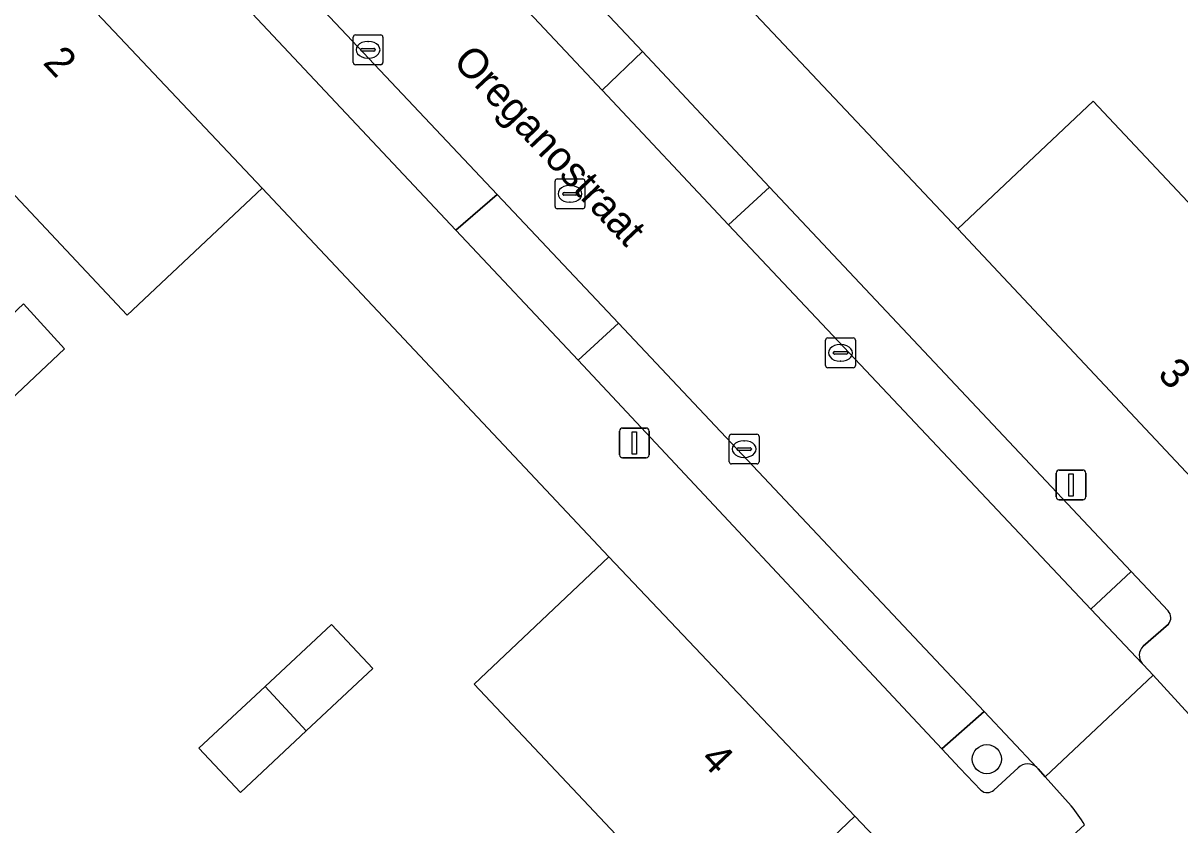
# Model space of a CAD drawing. Extents: x 162542 to 163147, y 380779 to 381521.
# Drawn here: x 162793.92 to 162832.73, y 381401.19 to 381428.08 of the extents above; entities that cross this region are included whole.
import ezdxf

# ---------------------------------------------------------------- set-up
doc = ezdxf.new("R2010")
doc.units = 0
for name, color, linetype in [('IMGEO_Boom', 7, 'Continuous'), ('IMGEO_Erf', 7, 'Continuous'), ('IMGEO_Groenvoorziening', 7, 'Continuous'), ('IMGEO_Kolk', 7, 'Continuous'), ('IMGEO_Lichtmast', 7, 'Continuous'), ('IMGEO_Openbare_ruimte_label', 7, 'Continuous'), ('IMGEO_Pand', 7, 'Continuous'), ('IMGEO_Pand_nummerreeks', 7, 'Continuous'), ('IMGEO_Parkeervlak_open', 7, 'Continuous'), ('IMGEO_Rijbaan_lokaal_open', 7, 'Continuous'), ('IMGEO_Rioolput', 7, 'Continuous'), ('IMGEO_Voetpad_open', 7, 'Continuous')]:
    doc.layers.add(name, color=color, linetype=linetype)

msp = doc.modelspace()

# ---------------------------------------------------------------- linework, layer by layer
at = {"layer": 'IMGEO_Boom'}
msp.add_circle((162826.253, 381403.396), 0.489, dxfattribs=at)
at = {"layer": 'IMGEO_Erf'}
for points in [[(162813.195, 381443.083), (162817.732, 381438.26), (162818.144, 381437.822), (162813.605, 381433.552), (162825.281, 381421.185), (162829.818, 381425.46), (162834.766, 381420.208), (162838.571, 381423.793), (162836.517, 381425.974), (162840.201, 381429.444), (162844.395, 381433.395), (162848.589, 381437.345), (162855.576, 381429.908), (162856.123, 381430.422), (162856.034, 381430.516), (162858.949, 381433.255), (162859.038, 381433.161), (162859.586, 381433.676), (162861.159, 381432.002), (162869.05, 381439.12)], [(162792.516, 381384.354), (162796.491, 381388.161), (162800.466, 381391.967), (162804.441, 381395.773), (162806.499, 381393.591), (162810.248, 381397.127), (162813.998, 381400.664), (162809.047, 381405.914), (162813.568, 381410.178), (162801.944, 381422.548), (162797.416, 381418.282), (162792.452, 381423.552)]]:
    msp.add_lwpolyline(points, dxfattribs=at)
for points in [[(162791.711, 381416.58), (162793.935, 381418.666), (162795.31, 381417.158), (162793.105, 381415.092)], [(162804.261, 381407.907), (162805.65, 381406.438), (162803.42, 381404.348), (162801.212, 381402.28), (162799.81, 381403.762), (162802.036, 381405.835)], [(162821.826, 381401.486), (162817.678, 381397.526), (162821.359, 381393.597), (162825.556, 381397.56)]]:
    msp.add_lwpolyline(points, close=True, dxfattribs=at)
at = {"layer": 'IMGEO_Groenvoorziening'}
for points in [[(162831.654, 381409.091), (162831.098, 381409.687), (162829.744, 381408.425), (162831.463, 381406.603)], [(162832.335, 381408.368), (162831.654, 381409.091)], [(162831.492, 381407.183), (162832.344, 381407.922)], [(162826.162, 381404.995), (162824.736, 381403.745), (162825.349, 381403.09), (162826.051, 381402.354)], [(162827.933, 381403.112), (162826.162, 381404.995)], [(162826.491, 381402.361), (162827.302, 381403.104)]]:
    msp.add_lwpolyline(points, dxfattribs=at)
for centre, radius, start, end in [((162832.083, 381408.14), 0.34, 320.1137, 42.1984), ((162831.799, 381406.877), 0.433, 135.0531, 219.2221), ((162827.622, 381402.78), 0.455, 46.8342, 134.6185), ((162826.267, 381402.6), 0.328, 228.7546, 313.0683)]:
    msp.add_arc(centre, radius, start, end, dxfattribs=at)
at = {"layer": 'IMGEO_Kolk'}
for p, q in [((162804.992, 381426.761), (162804.992, 381427.613)), ((162805.067, 381427.687), (162805.919, 381427.687)), ((162805.993, 381427.613), (162805.993, 381426.761)), ((162805.251, 381427.181), (162805.251, 381427.193)), ((162805.689, 381427.144), (162805.291, 381427.144)), ((162805.294, 381427.23), (162805.692, 381427.23)), ((162805.48, 381427.467), (162805.505, 381427.467)), ((162805.735, 381427.193), (162805.735, 381427.181)), ((162805.503, 381426.907), (162805.478, 381426.907)), ((162805.919, 381426.687), (162805.067, 381426.687)), ((162820.842, 381416.595), (162820.842, 381417.447)), ((162820.917, 381417.521), (162821.769, 381417.521)), ((162821.843, 381417.447), (162821.843, 381416.595)), ((162821.101, 381417.015), (162821.101, 381417.027)), ((162821.144, 381417.064), (162821.542, 381417.064)), ((162821.33, 381417.301), (162821.355, 381417.301)), ((162821.585, 381417.027), (162821.585, 381417.015)), ((162821.539, 381416.978), (162821.141, 381416.978)), ((162821.353, 381416.741), (162821.328, 381416.741)), ((162821.769, 381416.521), (162820.917, 381416.521)), ((162817.685, 381414.295), (162818.537, 381414.295)), ((162817.61, 381413.369), (162817.61, 381414.221)), ((162818.098, 381414.075), (162818.123, 381414.075)), ((162818.611, 381414.221), (162818.611, 381413.369)), ((162817.869, 381413.789), (162817.869, 381413.801)), ((162818.307, 381413.752), (162817.909, 381413.752)), ((162817.912, 381413.838), (162818.31, 381413.838)), ((162818.121, 381413.515), (162818.096, 381413.515)), ((162818.353, 381413.801), (162818.353, 381413.789)), ((162818.537, 381413.295), (162817.685, 381413.295))]:
    msp.add_line(p, q, dxfattribs=at)
for points in [[(162804.992, 381426.761), (162804.992, 381427.613)], [(162805.067, 381427.687), (162805.919, 381427.687)], [(162805.993, 381427.613), (162805.993, 381426.761)], [(162805.919, 381426.687), (162805.067, 381426.687)], [(162820.842, 381416.595), (162820.842, 381417.447)], [(162820.917, 381417.521), (162821.769, 381417.521)], [(162821.843, 381417.447), (162821.843, 381416.595)], [(162821.769, 381416.521), (162820.917, 381416.521)], [(162817.685, 381414.295), (162818.537, 381414.295)], [(162817.61, 381413.369), (162817.61, 381414.221)], [(162818.611, 381414.221), (162818.611, 381413.369)], [(162818.537, 381413.295), (162817.685, 381413.295)]]:
    msp.add_lwpolyline(points, dxfattribs=at)
for centre, radius, start, end in [((162805.069, 381427.611), 0.0765, 91.552, 178.448), ((162805.069, 381427.611), 0.0765, 91.552, 178.448), ((162805.917, 381427.611), 0.0765, 1.552, 88.448), ((162805.917, 381427.611), 0.0765, 1.552, 88.448), ((162805.291, 381427.19), 0.0403, 85.8775, 175.7526), ((162805.288, 381427.18), 0.0366, 178.938, 274.7102), ((162805.692, 381427.187), 0.043, 264.8664, 352.4533), ((162805.696, 381427.192), 0.0386, 1.7309, 96.639), ((162805.069, 381426.763), 0.0765, 181.552, 268.448), ((162805.069, 381426.763), 0.0765, 181.552, 268.448), ((162805.917, 381426.763), 0.0765, 271.552, 358.448), ((162805.917, 381426.763), 0.0765, 271.552, 358.448), ((162820.919, 381417.445), 0.0765, 91.552, 178.448), ((162820.919, 381417.445), 0.0765, 91.552, 178.448), ((162821.767, 381417.445), 0.0765, 1.552, 88.448), ((162821.767, 381417.445), 0.0765, 1.552, 88.448), ((162821.141, 381417.024), 0.0403, 85.8775, 175.7526), ((162821.138, 381417.014), 0.0366, 178.938, 274.7102), ((162821.542, 381417.021), 0.043, 264.8664, 352.4533), ((162821.546, 381417.026), 0.0386, 1.7309, 96.639), ((162820.919, 381416.597), 0.0765, 181.552, 268.448), ((162820.919, 381416.597), 0.0765, 181.552, 268.448), ((162821.767, 381416.597), 0.0765, 271.552, 358.448), ((162821.767, 381416.597), 0.0765, 271.552, 358.448), ((162817.687, 381414.219), 0.0765, 91.552, 178.448), ((162817.687, 381414.219), 0.0765, 91.552, 178.448), ((162818.535, 381414.219), 0.0765, 1.552, 88.448), ((162818.535, 381414.219), 0.0765, 1.552, 88.448), ((162817.909, 381413.798), 0.0403, 85.8775, 175.7526), ((162817.906, 381413.788), 0.0366, 178.938, 274.7102), ((162818.31, 381413.795), 0.043, 264.8664, 352.4533), ((162818.314, 381413.8), 0.0386, 1.7309, 96.639), ((162817.687, 381413.371), 0.0765, 181.552, 268.448), ((162817.687, 381413.371), 0.0765, 181.552, 268.448), ((162818.535, 381413.371), 0.0765, 271.552, 358.448), ((162818.535, 381413.371), 0.0765, 271.552, 358.448)]:
    msp.add_arc(centre, radius, start, end, dxfattribs=at)
for centre, major_axis, ratio, start_param, end_param in [((162805.479, 381427.187), (-0.387, 0.002), 0.722429, 4.712389, 7.853982), ((162805.504, 381427.187), (-0.39, 0.002), 0.717154, 1.570796, 4.712389), ((162821.329, 381417.021), (-0.387, 0.002), 0.722429, 4.712389, 7.853982), ((162821.354, 381417.021), (-0.39, 0.002), 0.717154, 1.570796, 4.712389), ((162818.097, 381413.795), (-0.387, 0.002), 0.722429, 4.712389, 7.853982), ((162818.122, 381413.795), (-0.39, 0.002), 0.717154, 1.570796, 4.712389)]:
    msp.add_ellipse(centre, major_axis=major_axis, ratio=ratio, start_param=start_param, end_param=end_param, dxfattribs=at)
at = {"layer": 'IMGEO_Lichtmast'}
for p, q in [((162813.933, 381413.6), (162813.933, 381414.4)), ((162813.933, 381414.4), (162813.933, 381413.6)), ((162814.033, 381414.5), (162814.823, 381414.5)), ((162814.823, 381414.5), (162814.033, 381414.5)), ((162814.923, 381414.4), (162814.923, 381413.6)), ((162814.923, 381413.6), (162814.923, 381414.4)), ((162814.823, 381413.5), (162814.033, 381413.5)), ((162814.033, 381413.5), (162814.823, 381413.5)), ((162828.579, 381412.192), (162828.579, 381412.992)), ((162828.579, 381412.992), (162828.579, 381412.192)), ((162828.679, 381413.092), (162829.469, 381413.092)), ((162829.469, 381413.092), (162828.679, 381413.092)), ((162829.569, 381412.992), (162829.569, 381412.192)), ((162829.569, 381412.192), (162829.569, 381412.992)), ((162829.469, 381412.092), (162828.679, 381412.092)), ((162828.679, 381412.092), (162829.469, 381412.092))]:
    msp.add_line(p, q, dxfattribs=at)
for points in [[(162814.353, 381414.375), (162814.503, 381414.375), (162814.503, 381413.625), (162814.353, 381413.625), (162814.353, 381414.375)], [(162828.999, 381412.967), (162829.149, 381412.967), (162829.149, 381412.217), (162828.999, 381412.217), (162828.999, 381412.967)]]:
    msp.add_lwpolyline(points, dxfattribs=at)
for centre, start, end in [((162814.033, 381414.4), 90, 180), ((162814.033, 381414.4), 90, 180), ((162814.823, 381414.4), 0, 90), ((162814.823, 381414.4), 360, 90), ((162814.033, 381413.6), 180, 270), ((162814.033, 381413.6), 180, 270), ((162814.823, 381413.6), 270, 0), ((162814.823, 381413.6), 270, 0), ((162828.679, 381412.992), 90, 180), ((162828.679, 381412.992), 90, 180), ((162829.469, 381412.992), 0, 90), ((162829.469, 381412.992), 360, 90), ((162828.679, 381412.192), 180, 270), ((162828.679, 381412.192), 180, 270), ((162829.469, 381412.192), 270, 0), ((162829.469, 381412.192), 270, 0)]:
    msp.add_arc(centre, 0.1, start, end, dxfattribs=at)
at = {"layer": 'IMGEO_Pand'}
for points in [[(162789.572, 381427.358), (162789.199, 381427.006), (162792.452, 381423.552), (162797.416, 381418.282), (162801.944, 381422.548), (162793.712, 381431.263)], [(162834.388, 381419.852), (162834.766, 381420.208), (162829.818, 381425.46), (162825.281, 381421.185), (162833.443, 381412.487), (162837.657, 381416.374)], [(162795.31, 381417.158), (162793.935, 381418.666), (162791.711, 381416.58), (162793.105, 381415.092)], [(162809.047, 381405.914), (162813.998, 381400.664), (162817.299, 381397.164), (162817.678, 381397.526), (162821.826, 381401.486), (162813.568, 381410.178)], [(162804.261, 381407.907), (162802.036, 381405.835), (162803.42, 381404.348), (162805.65, 381406.438)], [(162803.42, 381404.348), (162802.036, 381405.835), (162799.81, 381403.762), (162801.212, 381402.28)]]:
    msp.add_lwpolyline(points, close=True, dxfattribs=at)
at = {"layer": 'IMGEO_Parkeervlak_open'}
msp.add_lwpolyline([(162799.172, 381440.91), (162799.243, 381440.834), (162813.349, 381425.83), (162814.696, 381427.134), (162800.996, 381441.664)], dxfattribs=at)
for points in [[(162800.659, 381432.056), (162799.319, 381430.84), (162808.442, 381421.136), (162809.825, 381422.33)], [(162818.961, 381422.575), (162817.587, 381421.312), (162829.744, 381408.425), (162831.098, 381409.687)], [(162813.889, 381418.018), (162812.544, 381416.773), (162824.736, 381403.745), (162826.162, 381404.995)]]:
    msp.add_lwpolyline(points, close=True, dxfattribs=at)
at = {"layer": 'IMGEO_Rijbaan_lokaal_open'}
for points in [[(162817.587, 381421.312), (162813.349, 381425.83), (162799.243, 381440.834), (162795.559, 381437.467), (162795.587, 381437.437), (162795.613, 381437.41), (162799.29, 381433.508), (162800.659, 381432.056), (162809.825, 381422.33), (162813.889, 381418.018), (162826.162, 381404.995), (162827.933, 381403.112), (162827.973, 381403.07), (162828.211, 381402.803), (162831.827, 381406.209), (162831.506, 381406.557), (162831.463, 381406.603), (162829.744, 381408.425)], [(162814.696, 381427.134), (162813.349, 381425.83), (162817.587, 381421.312), (162818.961, 381422.575)], [(162809.825, 381422.33), (162808.442, 381421.136), (162812.544, 381416.773), (162813.889, 381418.018)]]:
    msp.add_lwpolyline(points, close=True, dxfattribs=at)
msp.add_lwpolyline([(162833.031, 381404.902), (162831.827, 381406.209), (162828.211, 381402.803), (162829.082, 381401.826)], dxfattribs=at)
msp.add_arc((162824.911, 381398.382), 5.409, 31.3019, 39.5509, dxfattribs=at)
at = {"layer": 'IMGEO_Rioolput'}
for p, q in [((162811.841, 381422.854), (162812.693, 381422.854)), ((162811.766, 381421.928), (162811.766, 381422.78)), ((162812.254, 381422.634), (162812.279, 381422.634)), ((162812.767, 381422.78), (162812.767, 381421.928)), ((162812.025, 381422.348), (162812.025, 381422.36)), ((162812.463, 381422.311), (162812.065, 381422.311)), ((162812.068, 381422.397), (162812.466, 381422.397)), ((162812.277, 381422.074), (162812.252, 381422.074)), ((162812.509, 381422.36), (162812.509, 381422.348)), ((162812.693, 381421.854), (162811.841, 381421.854))]:
    msp.add_line(p, q, dxfattribs=at)
for points in [[(162811.841, 381422.854), (162812.693, 381422.854)], [(162811.766, 381421.928), (162811.766, 381422.78)], [(162812.767, 381422.78), (162812.767, 381421.928)], [(162812.693, 381421.854), (162811.841, 381421.854)]]:
    msp.add_lwpolyline(points, dxfattribs=at)
for centre, radius, start, end in [((162811.843, 381422.778), 0.0765, 91.552, 178.448), ((162811.843, 381422.778), 0.0765, 91.552, 178.448), ((162812.691, 381422.778), 0.0765, 1.552, 88.448), ((162812.691, 381422.778), 0.0765, 1.552, 88.448), ((162812.065, 381422.357), 0.0403, 85.8775, 175.7526), ((162812.062, 381422.347), 0.0366, 178.938, 274.7102), ((162812.466, 381422.354), 0.043, 264.8664, 352.4533), ((162812.47, 381422.359), 0.0386, 1.7309, 96.639), ((162811.843, 381421.93), 0.0765, 181.552, 268.448), ((162811.843, 381421.93), 0.0765, 181.552, 268.448), ((162812.691, 381421.93), 0.0765, 271.552, 358.448), ((162812.691, 381421.93), 0.0765, 271.552, 358.448)]:
    msp.add_arc(centre, radius, start, end, dxfattribs=at)
for centre, major_axis, ratio, start_param, end_param in [((162812.253, 381422.354), (-0.387, 0.002), 0.722429, 4.712389, 7.853982), ((162812.278, 381422.354), (-0.39, 0.002), 0.717154, 1.570796, 4.712389)]:
    msp.add_ellipse(centre, major_axis=major_axis, ratio=ratio, start_param=start_param, end_param=end_param, dxfattribs=at)
at = {"layer": 'IMGEO_Voetpad_open'}
for points in [[(162800.996, 381441.664), (162814.696, 381427.134), (162818.961, 381422.575), (162831.098, 381409.687), (162831.654, 381409.091), (162832.335, 381408.368)], [(162793.921, 381438.935), (162789.992, 381435.201), (162793.712, 381431.263), (162801.944, 381422.548), (162813.568, 381410.178), (162821.826, 381401.486), (162825.556, 381397.56), (162829.533, 381401.192)], [(162808.442, 381421.136), (162799.319, 381430.84), (162797.924, 381432.324), (162794.714, 381435.738)], [(162831.463, 381406.603), (162831.506, 381406.557), (162831.827, 381406.209), (162833.031, 381404.902), (162837.186, 381408.498), (162833.443, 381412.487), (162825.281, 381421.185), (162813.605, 381433.552)], [(162826.051, 381402.354), (162825.349, 381403.09), (162824.736, 381403.745), (162812.544, 381416.773), (162808.442, 381421.136)], [(162832.344, 381407.922), (162831.492, 381407.183)], [(162827.302, 381403.104), (162826.491, 381402.361)], [(162829.082, 381401.826), (162828.211, 381402.803), (162827.973, 381403.07), (162827.933, 381403.112)]]:
    msp.add_lwpolyline(points, dxfattribs=at)
for centre, radius, start, end in [((162832.083, 381408.14), 0.34, 320.1137, 42.1984), ((162831.799, 381406.877), 0.433, 135.0531, 219.2221), ((162827.622, 381402.78), 0.455, 46.8342, 134.6185), ((162826.267, 381402.6), 0.328, 228.7546, 313.0683), ((162824.911, 381398.382), 5.409, 31.3019, 39.5509)]:
    msp.add_arc(centre, radius, start, end, dxfattribs=at)

# ---------------------------------------------------------------- texts
at = {"layer": 'IMGEO_Openbare_ruimte_label'}
msp.add_text('Oreganostraat', height=1, rotation=313.2986, dxfattribs=at).set_placement((162808.303, 381426.758))
at = {"layer": 'IMGEO_Pand_nummerreeks'}
for s, rotation, p in [('2', 313.1722, (162794.555, 381426.731)), ('3', 312.9831, (162831.945, 381416.277)), ('4', 313.3326, (162816.601, 381403.357))]:
    msp.add_text(s, height=1, rotation=rotation, dxfattribs=at).set_placement(p)

doc.saveas('drawing.dxf')
